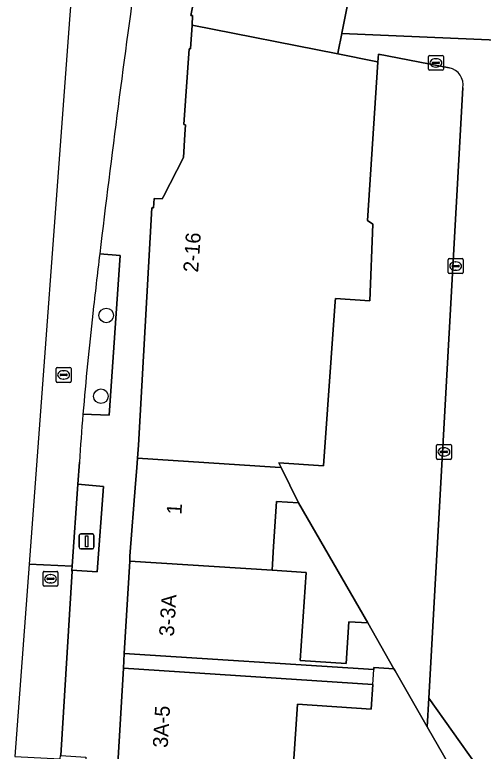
# Model space of a CAD drawing. Extents: x 161798 to 162385, y 382315 to 382833.
# Drawn here: x 161869.18 to 161900.62, y 382750.85 to 382800.32 of the extents above; entities that cross this region are included whole.
import ezdxf

# ---------------------------------------------------------------- set-up
doc = ezdxf.new("R2010")
doc.units = 0
for name, color, linetype in [('IMGEO_Boom', 7, 'Continuous'), ('IMGEO_Erf', 7, 'Continuous'), ('IMGEO_Groenvoorziening', 7, 'Continuous'), ('IMGEO_Kolk', 7, 'Continuous'), ('IMGEO_Lichtmast', 7, 'Continuous'), ('IMGEO_Pand', 7, 'Continuous'), ('IMGEO_Pand_nummerreeks', 7, 'Continuous'), ('IMGEO_Pand_overbouw', 7, 'Continuous'), ('IMGEO_Parkeervlak_open', 7, 'Continuous'), ('IMGEO_Rijbaan_lokaal_gesloten', 7, 'Continuous'), ('IMGEO_Rijbaan_lokaal_open', 7, 'Continuous'), ('IMGEO_Rioolput', 7, 'Continuous'), ('IMGEO_Voetpad_open', 7, 'Continuous')]:
    doc.layers.add(name, color=color, linetype=linetype)

msp = doc.modelspace()

# ---------------------------------------------------------------- linework, layer by layer
at = {"layer": 'IMGEO_Boom'}
for centre in [(161875.32, 382780.122), (161874.962, 382774.696)]:
    msp.add_circle(centre, 0.489, dxfattribs=at)
at = {"layer": 'IMGEO_Erf'}
for points in [[(161888.227, 382767.525), (161886.751, 382767.623), (161886.551, 382764.599), (161886.473, 382763.416), (161886.446, 382763.001), (161888.726, 382762.853), (161888.336, 382756.942), (161891.408, 382756.739), (161891.593, 382759.549), (161892.871, 382759.465)], [(161896.856, 382752.479), (161894.697, 382756.245), (161894.623, 382756.375), (161893.282, 382756.464), (161893.274, 382756.337), (161876.53, 382757.422), (161876.472, 382756.424), (161893.208, 382755.339), (161893.098, 382753.679), (161888.159, 382754.005), (161887.891, 382750), (161887.838, 382749.211), (161889.46, 382749.074), (161889.246, 382745.673), (161892.698, 382745.456), (161892.664, 382744.91), (161895.29, 382744.746), (161899.614, 382747.667), (161898.277, 382750)]]:
    msp.add_lwpolyline(points, close=True, dxfattribs=at)
at = {"layer": 'IMGEO_Groenvoorziening'}
msp.add_lwpolyline([(161873.757, 382773.49), (161875.514, 382773.419), (161876.252, 382784.141), (161874.883, 382784.262)], dxfattribs=at)
msp.add_lwpolyline([(161873.413, 382768.797), (161873.03, 382763.273), (161873.011, 382763.009), (161874.719, 382762.9), (161875.146, 382768.641)], close=True, dxfattribs=at)
for centre, radius, start, end in [((162692.058, 382686.795), 822.967, 173.198257, 173.479756), ((162099.263, 382754.97), 226.265, 173.58617, 175.30509)]:
    msp.add_arc(centre, radius, start, end, dxfattribs=at)
at = {"layer": 'IMGEO_Kolk'}
for p, q in [((161896.938, 382796.664), (161896.938, 382797.516)), ((161897.013, 382797.59), (161897.865, 382797.59)), ((161897.24, 382797.133), (161897.638, 382797.133)), ((161897.426, 382797.37), (161897.451, 382797.37)), ((161897.939, 382797.516), (161897.939, 382796.664)), ((161897.197, 382797.084), (161897.197, 382797.096)), ((161897.635, 382797.047), (161897.237, 382797.047)), ((161897.449, 382796.81), (161897.424, 382796.81)), ((161897.681, 382797.096), (161897.681, 382797.084)), ((161897.865, 382796.59), (161897.013, 382796.59)), ((161898.264, 382783.013), (161898.264, 382783.865)), ((161898.339, 382783.939), (161899.191, 382783.939)), ((161899.265, 382783.865), (161899.265, 382783.013)), ((161898.523, 382783.433), (161898.523, 382783.445)), ((161898.961, 382783.396), (161898.563, 382783.396)), ((161898.566, 382783.482), (161898.964, 382783.482)), ((161898.752, 382783.719), (161898.777, 382783.719)), ((161899.007, 382783.445), (161899.007, 382783.433)), ((161899.191, 382782.939), (161898.339, 382782.939)), ((161898.775, 382783.159), (161898.75, 382783.159)), ((161897.552, 382771.454), (161898.404, 382771.454)), ((161897.477, 382770.528), (161897.477, 382771.38)), ((161897.736, 382770.948), (161897.736, 382770.96)), ((161898.174, 382770.911), (161897.776, 382770.911)), ((161897.779, 382770.997), (161898.177, 382770.997)), ((161897.965, 382771.234), (161897.99, 382771.234)), ((161898.22, 382770.96), (161898.22, 382770.948)), ((161898.478, 382771.38), (161898.478, 382770.528)), ((161898.404, 382770.454), (161897.552, 382770.454)), ((161897.988, 382770.674), (161897.963, 382770.674))]:
    msp.add_line(p, q, dxfattribs=at)
for points in [[(161896.938, 382796.664), (161896.938, 382797.516)], [(161897.013, 382797.59), (161897.865, 382797.59)], [(161897.939, 382797.516), (161897.939, 382796.664)], [(161897.865, 382796.59), (161897.013, 382796.59)], [(161898.264, 382783.013), (161898.264, 382783.865)], [(161898.339, 382783.939), (161899.191, 382783.939)], [(161899.265, 382783.865), (161899.265, 382783.013)], [(161899.191, 382782.939), (161898.339, 382782.939)], [(161897.552, 382771.454), (161898.404, 382771.454)], [(161897.477, 382770.528), (161897.477, 382771.38)], [(161898.478, 382771.38), (161898.478, 382770.528)], [(161898.404, 382770.454), (161897.552, 382770.454)]]:
    msp.add_lwpolyline(points, dxfattribs=at)
for centre, radius, start, end in [((161897.015, 382797.514), 0.0765, 91.552, 178.448), ((161897.015, 382797.514), 0.0765, 91.552, 178.448), ((161897.237, 382797.093), 0.0403, 85.8775, 175.7526), ((161897.642, 382797.095), 0.0386, 1.7309, 96.639), ((161897.863, 382797.514), 0.0765, 1.552, 88.448), ((161897.863, 382797.514), 0.0765, 1.552, 88.448), ((161897.015, 382796.666), 0.0765, 181.552, 268.448), ((161897.015, 382796.666), 0.0765, 181.552, 268.448), ((161897.234, 382797.083), 0.0366, 178.938, 274.7102), ((161897.638, 382797.09), 0.043, 264.8664, 352.4533), ((161897.863, 382796.666), 0.0765, 271.552, 358.448), ((161897.863, 382796.666), 0.0765, 271.552, 358.448), ((161898.341, 382783.863), 0.0765, 91.552, 178.448), ((161898.341, 382783.863), 0.0765, 91.552, 178.448), ((161899.189, 382783.863), 0.0765, 1.552, 88.448), ((161899.189, 382783.863), 0.0765, 1.552, 88.448), ((161898.563, 382783.442), 0.0403, 85.8775, 175.7526), ((161898.56, 382783.432), 0.0366, 178.938, 274.7102), ((161898.964, 382783.439), 0.043, 264.8664, 352.4533), ((161898.968, 382783.444), 0.0386, 1.7309, 96.639), ((161898.341, 382783.015), 0.0765, 181.552, 268.448), ((161898.341, 382783.015), 0.0765, 181.552, 268.448), ((161899.189, 382783.015), 0.0765, 271.552, 358.448), ((161899.189, 382783.015), 0.0765, 271.552, 358.448), ((161897.554, 382771.378), 0.0765, 91.552, 178.448), ((161897.554, 382771.378), 0.0765, 91.552, 178.448), ((161898.402, 382771.378), 0.0765, 1.552, 88.448), ((161898.402, 382771.378), 0.0765, 1.552, 88.448), ((161897.776, 382770.957), 0.0403, 85.8775, 175.7526), ((161897.773, 382770.947), 0.0366, 178.938, 274.7102), ((161898.177, 382770.954), 0.043, 264.8664, 352.4533), ((161898.181, 382770.959), 0.0386, 1.7309, 96.639), ((161897.554, 382770.53), 0.0765, 181.552, 268.448), ((161897.554, 382770.53), 0.0765, 181.552, 268.448), ((161898.402, 382770.53), 0.0765, 271.552, 358.448), ((161898.402, 382770.53), 0.0765, 271.552, 358.448)]:
    msp.add_arc(centre, radius, start, end, dxfattribs=at)
for centre, major_axis, ratio, start_param, end_param in [((161897.425, 382797.09), (-0.387, 0.002), 0.722429, 4.712389, 7.853982), ((161897.45, 382797.09), (-0.39, 0.002), 0.717154, 1.570796, 4.712389), ((161898.751, 382783.439), (-0.387, 0.002), 0.722429, 4.712389, 7.853982), ((161898.776, 382783.439), (-0.39, 0.002), 0.717154, 1.570796, 4.712389), ((161897.964, 382770.954), (-0.387, 0.002), 0.722429, 4.712389, 7.853982), ((161897.989, 382770.954), (-0.39, 0.002), 0.717154, 1.570796, 4.712389)]:
    msp.add_ellipse(centre, major_axis=major_axis, ratio=ratio, start_param=start_param, end_param=end_param, dxfattribs=at)
at = {"layer": 'IMGEO_Lichtmast'}
for p, q in [((161873.505, 382764.548), (161873.505, 382765.348)), ((161873.505, 382765.348), (161873.505, 382764.548)), ((161873.605, 382765.448), (161874.395, 382765.448)), ((161874.395, 382765.448), (161873.605, 382765.448)), ((161874.495, 382765.348), (161874.495, 382764.548)), ((161874.495, 382764.548), (161874.495, 382765.348)), ((161874.395, 382764.448), (161873.605, 382764.448)), ((161873.605, 382764.448), (161874.395, 382764.448))]:
    msp.add_line(p, q, dxfattribs=at)
msp.add_lwpolyline([(161873.925, 382765.323), (161874.075, 382765.323), (161874.075, 382764.573), (161873.925, 382764.573), (161873.925, 382765.323)], dxfattribs=at)
for centre, start, end in [((161873.605, 382765.348), 90, 180), ((161873.605, 382765.348), 90, 180), ((161874.395, 382765.348), 0, 90), ((161874.395, 382765.348), 360, 90), ((161873.605, 382764.548), 180, 270), ((161873.605, 382764.548), 180, 270), ((161874.395, 382764.548), 270, 0), ((161874.395, 382764.548), 270, 0)]:
    msp.add_arc(centre, 0.1, start, end, dxfattribs=at)
at = {"layer": 'IMGEO_Pand'}
for points in [[(161893.112, 382809.049), (161888.455, 382809.97), (161883.623, 382811.011), (161883.146, 382811.11), (161882.781, 382809.215), (161881.005, 382800.281), (161881.117, 382800.274), (161881.078, 382799.627), (161890.86, 382797.691), (161890.892, 382797.855), (161891.132, 382799.067), (161891.134, 382799.077)], [(161890.86, 382797.691), (161881.078, 382799.627), (161880.982, 382798.029), (161880.874, 382798.036), (161880.524, 382792.94), (161880.645, 382792.932), (161880.601, 382792.271), (161880.499, 382790.743), (161879.151, 382788.107), (161879.077, 382787.962), (161878.536, 382787.977), (161878.496, 382787.346), (161878.386, 382787.352), (161877.48, 382771.409), (161877.413, 382770.532), (161886.646, 382769.933), (161887.054, 382769.907), (161886.895, 382770.23), (161889.907, 382770.031), (161890.689, 382781.065), (161890.702, 382781.259), (161893.014, 382781.109), (161893.208, 382786.26), (161892.847, 382786.501), (161893.549, 382797.139), (161893.398, 382797.189)], [(161888.227, 382767.525), (161887.054, 382769.907), (161886.646, 382769.933), (161877.413, 382770.532), (161877.365, 382769.896), (161877.284, 382768.836), (161876.91, 382763.942), (161876.894, 382763.619), (161886.446, 382763.001), (161886.473, 382763.416), (161886.551, 382764.599), (161886.751, 382767.623)], [(161886.446, 382763.001), (161876.894, 382763.619), (161876.53, 382757.422), (161893.274, 382756.337), (161893.282, 382756.464), (161894.623, 382756.375), (161892.871, 382759.465), (161891.593, 382759.549), (161891.408, 382756.739), (161888.336, 382756.942), (161888.726, 382762.853)], [(161886.655, 382748.938), (161886.677, 382749.284), (161887.838, 382749.211), (161887.891, 382750), (161888.159, 382754.005), (161893.098, 382753.679), (161893.208, 382755.339), (161876.472, 382756.424), (161876.094, 382750), (161876.088, 382749.897), (161876.069, 382749.624)]]:
    msp.add_lwpolyline(points, close=True, dxfattribs=at)
at = {"layer": 'IMGEO_Pand_overbouw'}
msp.add_lwpolyline([(161876.53, 382757.422), (161876.472, 382756.424), (161893.208, 382755.339), (161893.274, 382756.337)], close=True, dxfattribs=at)
at = {"layer": 'IMGEO_Parkeervlak_open'}
for points in [[(161905.86, 382803.349), (161908.702, 382808.365), (161908.257, 382808.617), (161908.132, 382808.688), (161906.643, 382807.812), (161902.403, 382808.653), (161902.633, 382809.817), (161893.778, 382811.571), (161893.618, 382811.603), (161893.112, 382809.049), (161891.134, 382799.077), (161891.132, 382799.067), (161902.076, 382798.594), (161902.137, 382797.939), (161935.082, 382779.315), (161936.947, 382778.425), (161937.569, 382778.374), (161938.258, 382778.46), (161941.059, 382783.403)], [(161896.963, 382754.408), (161896.856, 382752.479), (161898.277, 382750), (161899.614, 382747.667), (161895.29, 382744.746), (161888.007, 382739.717), (161885.096, 382737.631), (161882.38, 382735.735), (161882.708, 382735.363), (161885.214, 382732.521), (161895.871, 382720.8), (161896.091, 382740.429), (161896.119, 382743.033), (161900.49, 382744.324), (161900.142, 382749.934)]]:
    msp.add_lwpolyline(points, close=True, dxfattribs=at)
msp.add_lwpolyline([(161898.337, 382796.75), (161893.585, 382797.678), (161893.549, 382797.139), (161892.847, 382786.501), (161893.208, 382786.26), (161893.014, 382781.109), (161890.702, 382781.259), (161890.689, 382781.065), (161889.907, 382770.031), (161886.895, 382770.23), (161887.054, 382769.907), (161888.227, 382767.525), (161892.871, 382759.465), (161894.623, 382756.375), (161894.697, 382756.245), (161896.856, 382752.479), (161896.963, 382754.408), (161899.245, 382795.417)], dxfattribs=at)
msp.add_arc((161898.108, 382795.618), 1.155, 349.9758, 78.5473, dxfattribs=at)
at = {"layer": 'IMGEO_Rijbaan_lokaal_gesloten'}
for points in [[(161880.708, 382825.88), (161876.269, 382826.189), (161873.1, 382803.21), (161872.862, 382800.007), (161870.141, 382763.42)], [(161870.141, 382763.42), (161873.03, 382763.273), (161873.413, 382768.797), (161873.515, 382770.269)]]:
    msp.add_lwpolyline(points, dxfattribs=at)
for centre, radius, start, end in [((162782.42, 382676.474), 913.915, 171.975068, 173.226704), ((162692.058, 382686.795), 822.967, 173.198257, 173.479756), ((162099.263, 382754.97), 226.265, 173.58617, 175.30509), ((162089.643, 382755.65), 216.622, 175.27615, 176.13051)]:
    msp.add_arc(centre, radius, start, end, dxfattribs=at)
at = {"layer": 'IMGEO_Rijbaan_lokaal_open'}
for points in [[(161961.207, 382794.293), (161957.244, 382796.796), (161956.77, 382795.96), (161954.636, 382792.49), (161954.251, 382791.811), (161951.44, 382786.77), (161950.985, 382785.967), (161950.005, 382786.522), (161944.77, 382789.518), (161944.584, 382789.623), (161941.059, 382783.403), (161938.258, 382778.46), (161937.569, 382778.374), (161936.947, 382778.425), (161935.082, 382779.315), (161902.137, 382797.939), (161902.076, 382798.594), (161891.132, 382799.067), (161890.892, 382797.855), (161890.86, 382797.691), (161893.398, 382797.189), (161893.549, 382797.139), (161893.585, 382797.678), (161898.337, 382796.75)], [(161899.245, 382795.417), (161896.963, 382754.408), (161900.142, 382749.934), (161900.49, 382744.324), (161896.119, 382743.033), (161896.091, 382740.429), (161895.871, 382720.8), (161914.601, 382700.2), (161917.642, 382696.935), (161921.051, 382693.277), (161925.083, 382696.984), (161922.903, 382699.334), (161920.781, 382701.625), (161909.25, 382714.065), (161906.086, 382717.146), (161905.916, 382717.334), (161905.746, 382717.526)]]:
    msp.add_lwpolyline(points, dxfattribs=at)
msp.add_lwpolyline([(161869.18, 382750.506), (161872.232, 382750.329), (161872.248, 382750.568), (161872.269, 382750.567), (161873.039, 382762.948), (161873.007, 382762.949), (161873.011, 382763.009), (161873.03, 382763.273), (161870.141, 382763.42)], close=True, dxfattribs=at)
msp.add_arc((161898.108, 382795.618), 1.155, 349.9758, 78.5473, dxfattribs=at)
at = {"layer": 'IMGEO_Rioolput'}
for p, q in [((161871.96, 382775.703), (161871.96, 382776.555)), ((161872.035, 382776.629), (161872.887, 382776.629)), ((161872.448, 382776.409), (161872.473, 382776.409)), ((161872.961, 382776.555), (161872.961, 382775.703)), ((161872.219, 382776.123), (161872.219, 382776.135)), ((161872.657, 382776.086), (161872.259, 382776.086)), ((161872.262, 382776.172), (161872.66, 382776.172)), ((161872.471, 382775.849), (161872.446, 382775.849)), ((161872.703, 382776.135), (161872.703, 382776.123)), ((161872.887, 382775.629), (161872.035, 382775.629)), ((161871.08, 382762.007), (161871.08, 382762.859)), ((161871.155, 382762.933), (161872.007, 382762.933)), ((161871.568, 382762.713), (161871.593, 382762.713)), ((161872.081, 382762.859), (161872.081, 382762.007)), ((161871.339, 382762.427), (161871.339, 382762.439)), ((161871.777, 382762.39), (161871.379, 382762.39)), ((161871.382, 382762.476), (161871.78, 382762.476)), ((161871.591, 382762.153), (161871.566, 382762.153)), ((161871.823, 382762.439), (161871.823, 382762.427)), ((161872.007, 382761.933), (161871.155, 382761.933))]:
    msp.add_line(p, q, dxfattribs=at)
for points in [[(161871.96, 382775.703), (161871.96, 382776.555)], [(161872.035, 382776.629), (161872.887, 382776.629)], [(161872.961, 382776.555), (161872.961, 382775.703)], [(161872.887, 382775.629), (161872.035, 382775.629)], [(161871.08, 382762.007), (161871.08, 382762.859)], [(161871.155, 382762.933), (161872.007, 382762.933)], [(161872.081, 382762.859), (161872.081, 382762.007)], [(161872.007, 382761.933), (161871.155, 382761.933)]]:
    msp.add_lwpolyline(points, dxfattribs=at)
for centre, radius, start, end in [((161872.037, 382776.553), 0.0765, 91.552, 178.448), ((161872.037, 382776.553), 0.0765, 91.552, 178.448), ((161872.885, 382776.553), 0.0765, 1.552, 88.448), ((161872.885, 382776.553), 0.0765, 1.552, 88.448), ((161872.259, 382776.132), 0.0403, 85.8775, 175.7526), ((161872.256, 382776.122), 0.0366, 178.938, 274.7102), ((161872.66, 382776.129), 0.043, 264.8664, 352.4533), ((161872.664, 382776.134), 0.0386, 1.7309, 96.639), ((161872.037, 382775.705), 0.0765, 181.552, 268.448), ((161872.037, 382775.705), 0.0765, 181.552, 268.448), ((161872.885, 382775.705), 0.0765, 271.552, 358.448), ((161872.885, 382775.705), 0.0765, 271.552, 358.448), ((161871.157, 382762.857), 0.0765, 91.552, 178.448), ((161871.157, 382762.857), 0.0765, 91.552, 178.448), ((161872.005, 382762.857), 0.0765, 1.552, 88.448), ((161872.005, 382762.857), 0.0765, 1.552, 88.448), ((161871.157, 382762.009), 0.0765, 181.552, 268.448), ((161871.157, 382762.009), 0.0765, 181.552, 268.448), ((161871.379, 382762.436), 0.0403, 85.8775, 175.7526), ((161871.376, 382762.426), 0.0366, 178.938, 274.7102), ((161871.78, 382762.433), 0.043, 264.8664, 352.4533), ((161871.784, 382762.438), 0.0386, 1.7309, 96.639), ((161872.005, 382762.009), 0.0765, 271.552, 358.448), ((161872.005, 382762.009), 0.0765, 271.552, 358.448)]:
    msp.add_arc(centre, radius, start, end, dxfattribs=at)
for centre, major_axis, ratio, start_param, end_param in [((161872.447, 382776.129), (-0.387, 0.002), 0.722429, 4.712389, 7.853982), ((161872.472, 382776.129), (-0.39, 0.002), 0.717154, 1.570796, 4.712389), ((161871.567, 382762.433), (-0.387, 0.002), 0.722429, 4.712389, 7.853982), ((161871.592, 382762.433), (-0.39, 0.002), 0.717154, 1.570796, 4.712389)]:
    msp.add_ellipse(centre, major_axis=major_axis, ratio=ratio, start_param=start_param, end_param=end_param, dxfattribs=at)
at = {"layer": 'IMGEO_Voetpad_open'}
for points in [[(161876.094, 382750), (161876.472, 382756.424), (161876.53, 382757.422), (161876.894, 382763.619), (161876.91, 382763.942), (161877.284, 382768.836), (161877.365, 382769.896), (161877.413, 382770.532), (161877.48, 382771.409), (161878.386, 382787.352), (161878.496, 382787.346), (161878.536, 382787.977), (161879.077, 382787.962), (161879.151, 382788.107), (161880.499, 382790.743), (161880.601, 382792.271), (161880.645, 382792.932), (161880.524, 382792.94), (161880.874, 382798.036), (161880.982, 382798.029), (161881.078, 382799.627), (161881.117, 382800.274), (161881.005, 382800.281), (161882.781, 382809.215)], [(161874.883, 382784.262), (161876.252, 382784.141), (161875.514, 382773.419), (161873.757, 382773.49)], [(161873.515, 382770.269), (161873.413, 382768.797), (161875.146, 382768.641), (161874.719, 382762.9), (161873.011, 382763.009), (161873.007, 382762.949), (161873.039, 382762.948), (161872.269, 382750.567), (161873.944, 382750.456), (161873.589, 382744.72), (161871.871, 382744.782), (161871.478, 382738.731), (161873.191, 382738.581), (161872.865, 382733.841), (161871.122, 382733.92)]]:
    msp.add_lwpolyline(points, dxfattribs=at)
for centre, radius, start, end in [((162782.42, 382676.474), 913.915, 171.975068, 173.226704), ((162089.643, 382755.65), 216.622, 175.27615, 176.13051)]:
    msp.add_arc(centre, radius, start, end, dxfattribs=at)

# ---------------------------------------------------------------- texts
at = {"layer": 'IMGEO_Pand_nummerreeks'}
for s, rotation, p in [('2-16', 85.9093, (161881.48, 382782.99)), ('1', 86.6369, (161880.363, 382766.726)), ('3-3A', 86.3734, (161879.858, 382758.542)), ('3A-5', 86.6085, (161879.439, 382751.059))]:
    msp.add_text(s, height=1, rotation=rotation, dxfattribs=at).set_placement(p)

doc.saveas('drawing.dxf')
